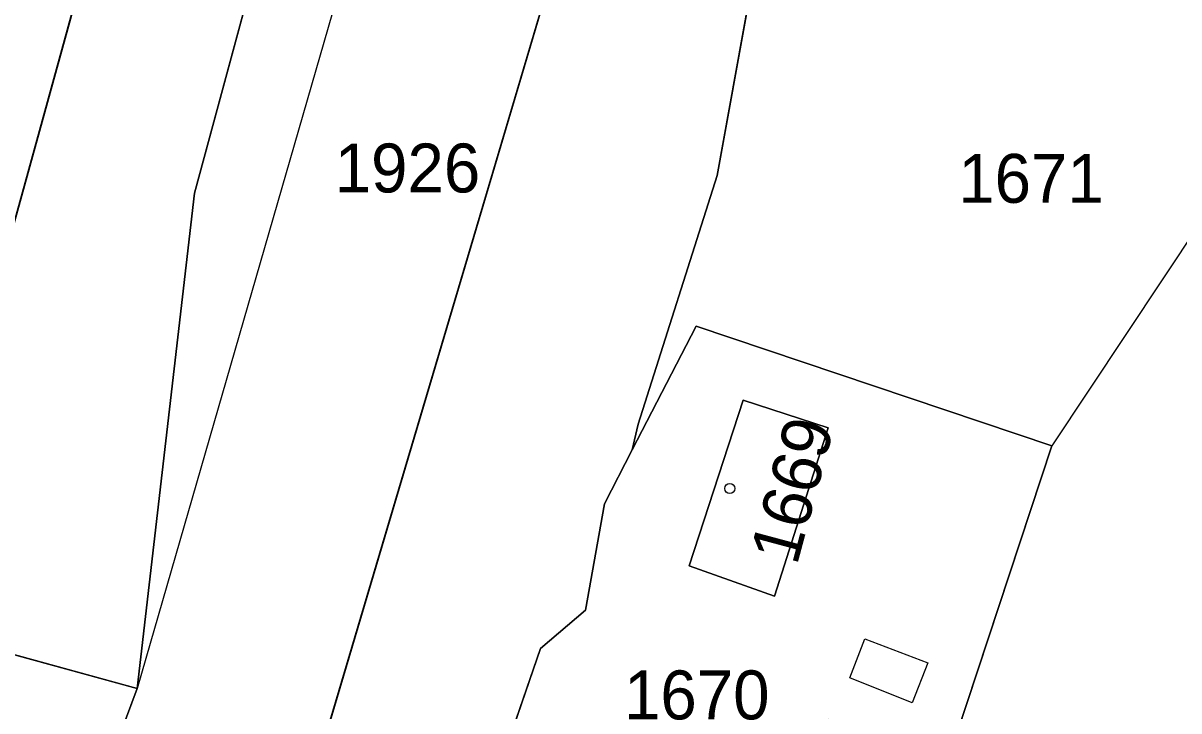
# Model space of a CAD drawing. Extents: x -689422 to -685210, y -987725 to -982160.
# Drawn here: x -686844.32 to -686804.18, y -985152.17 to -985128.27 of the extents above; entities that cross this region are included whole.
import ezdxf

# ---------------------------------------------------------------- set-up
doc = ezdxf.new("R2010")
doc.units = 0
for name, color, linetype in [('KN_Budovy', 7, 'Continuous'), ('KN_Hranice_parcel', 7, 'Continuous'), ('KN_Hranice_parcel_vnitrni_kresba', 7, 'Continuous'), ('KN_Parcelni cisla', 7, 'Continuous'), ('KN_Polygon parcely', 7, 'Continuous'), ('KN_POZEMKY_OSTATNI PLOCHA', 7, 'Continuous'), ('KN_POZEMKY_VODNI_PLOCHA', 7, 'Continuous'), ('KN_POZEMKY_ZASTAVENA PLOCHA', 7, 'Continuous'), ('KN_VYUZITI_07_vodni plocha_tok prirozeny', 7, 'Continuous'), ('KN_VYUZITI_17_ostatni plocha_ostatni komunikace', 7, 'Continuous'), ('KN_VYUZITI_23_ostatni plocha_manipulacni plocha', 7, 'Continuous'), ('KN_VYUZITI_26_ostatni plocha_jina plocha', 7, 'Continuous'), ('KN_Věcná břemena k části', 7, 'Continuous'), ('KN_Značky budov', 7, 'Continuous')]:
    doc.layers.add(name, color=color, linetype=linetype)

msp = doc.modelspace()

# ---------------------------------------------------------------- linework, layer by layer
at = {"layer": 'KN_Budovy'}
msp.add_lwpolyline([(-686821.19, -985147.13), (-686818.22, -985148.18), (-686816.36, -985142.33), (-686819.31, -985141.37)], close=True, dxfattribs=at)
at = {"layer": 'KN_Hranice_parcel'}
msp.add_line((-686840.36, -985151.39), (-686844.29, -985161.97), dxfattribs=at)
for points in [[(-686805.9, -985068.45), (-686810.58, -985067.08), (-686824.69, -985062.95), (-686848.49, -985149.15), (-686840.36, -985151.39)], [(-686823.16, -985143.09), (-686822.96, -985142.2), (-686820.21, -985133.56), (-686816.91, -985115.31), (-686795.93, -985070.41)], [(-686833.74, -985163.5), (-686835.19, -985157.68), (-686823.01, -985116.62), (-686804.33, -985076.14)], [(-686829.59, -985114.07), (-686836.39, -985126.85), (-686838.37, -985134.17), (-686840.36, -985151.39)], [(-686812.26, -985154.09), (-686808.59, -985142.95), (-686820.94, -985138.8), (-686823.16, -985143.09)], [(-686821.19, -985147.13), (-686818.22, -985148.18), (-686816.36, -985142.33), (-686819.31, -985141.37), (-686821.19, -985147.13)], [(-686822.99, -985171.35), (-686825.59, -985169.33), (-686827.72, -985162.16), (-686828.15, -985156.99), (-686827.91, -985154.54), (-686826.35, -985150), (-686824.79, -985148.67), (-686824.13, -985144.97), (-686823.16, -985143.09)]]:
    msp.add_lwpolyline(points, dxfattribs=at)
at = {"layer": 'KN_Hranice_parcel_vnitrni_kresba'}
for p, q in [((-686829.59, -985114.07), (-686840.36, -985151.39)), ((-686815.61, -985151.02), (-686815.08, -985149.66)), ((-686815.08, -985149.66), (-686812.9, -985150.49)), ((-686812.9, -985150.49), (-686813.44, -985151.88)), ((-686813.44, -985151.88), (-686815.61, -985151.02))]:
    msp.add_line(p, q, dxfattribs=at)
at = {"layer": 'KN_Polygon parcely'}
for points in [[(-686800.41, -985053.96), (-686810.65, -985047.43), (-686827.19, -985057.19), (-686849.84, -985138.85), (-686853.36, -985151.54), (-686853.97, -985152.22), (-686849.38, -985152.36), (-686851.52, -985158.18), (-686856.98, -985164.02), (-686874.22, -985174.25), (-686853.46, -985165.94), (-686852.93, -985165.95), (-686844.29, -985161.97), (-686840.36, -985151.39), (-686848.49, -985149.15), (-686824.69, -985062.95), (-686810.58, -985067.08), (-686805.9, -985068.45)], [(-686808.14, -985074.38), (-686805.9, -985068.45), (-686810.58, -985067.08), (-686824.69, -985062.95), (-686848.49, -985149.15), (-686840.36, -985151.39), (-686838.37, -985134.17), (-686836.39, -985126.85), (-686829.59, -985114.07), (-686823.44, -985102.68), (-686819.73, -985095.83), (-686817.04, -985090.86)], [(-686842.49, -985166.12), (-686840.81, -985166.15), (-686838.78, -985172.85), (-686833.74, -985163.5), (-686835.19, -985157.68), (-686823.01, -985116.62), (-686804.33, -985076.14), (-686808.14, -985074.38), (-686817.04, -985090.86), (-686819.73, -985095.83), (-686823.44, -985102.68), (-686829.59, -985114.07), (-686836.39, -985126.85), (-686838.37, -985134.17), (-686840.36, -985151.39), (-686844.29, -985161.97), (-686842.58, -985165.86)], [(-686820.94, -985138.8), (-686823.16, -985143.09), (-686824.13, -985144.97), (-686824.79, -985148.67), (-686826.35, -985150), (-686827.91, -985154.54), (-686828.15, -985156.99), (-686827.72, -985162.16), (-686825.59, -985169.33), (-686822.99, -985171.35), (-686821.93, -985172.17), (-686822.15, -985169.01), (-686817.07, -985168.69), (-686815.62, -985164.28), (-686823.97, -985161.36), (-686824.63, -985160.21), (-686826.08, -985159.76), (-686825.42, -985157.82), (-686824.26, -985158.22), (-686822.85, -985153.78), (-686817.38, -985155.51), (-686816.37, -985152.45), (-686812.26, -985154.09), (-686808.59, -985142.95)], [(-686821.19, -985147.13), (-686818.22, -985148.18), (-686816.36, -985142.33), (-686819.31, -985141.37)], [(-686821.19, -985147.13), (-686819.31, -985141.37), (-686816.36, -985142.33), (-686818.22, -985148.18)]]:
    msp.add_lwpolyline(points, close=True, dxfattribs=at)
for points in [[(-686793.87, -985048.71), (-686801.85, -985069.64), (-686804.33, -985076.14), (-686823.01, -985116.62), (-686835.19, -985157.68), (-686833.74, -985163.5), (-686830.2, -985177.74), (-686828.29, -985179.43), (-686827.69, -985180.29), (-686827.25, -985181.73), (-686826.59, -985183.89), (-686826.41, -985185.93), (-686826.74, -985188)], [(-686822.31, -985191.43), (-686821.4, -985183.4), (-686821.5, -985179.99), (-686821.57, -985177.72), (-686822.99, -985171.35), (-686825.59, -985169.33), (-686827.72, -985162.16), (-686828.15, -985156.99), (-686827.91, -985154.54), (-686826.35, -985150), (-686824.79, -985148.67), (-686824.13, -985144.97), (-686823.16, -985143.09), (-686822.96, -985142.2), (-686820.21, -985133.56), (-686816.91, -985115.31), (-686795.93, -985070.41), (-686792.1, -985062.47)], [(-686816.91, -985115.31), (-686820.21, -985133.56), (-686822.96, -985142.2), (-686823.16, -985143.09), (-686820.94, -985138.8), (-686808.59, -985142.95), (-686812.26, -985154.09), (-686815.62, -985164.28), (-686817.07, -985168.69), (-686816.82, -985171.81), (-686821.93, -985172.17), (-686822.99, -985171.35), (-686821.57, -985177.72), (-686821.5, -985179.99), (-686821.4, -985183.4), (-686822.31, -985191.43)]]:
    msp.add_lwpolyline(points, dxfattribs=at)
at = {"layer": 'KN_POZEMKY_OSTATNI PLOCHA'}
for p, q in [((-686848.49, -985149.15), (-686824.69, -985062.95)), ((-686824.69, -985062.95), (-686848.49, -985149.15)), ((-686820.21, -985133.56), (-686816.91, -985115.31)), ((-686823.01, -985116.62), (-686835.19, -985157.68)), ((-686836.39, -985126.85), (-686838.37, -985134.17)), ((-686838.37, -985134.17), (-686836.39, -985126.85)), ((-686822.96, -985142.2), (-686820.21, -985133.56)), ((-686838.37, -985134.17), (-686840.36, -985151.39)), ((-686840.36, -985151.39), (-686838.37, -985134.17)), ((-686820.94, -985138.8), (-686823.16, -985143.09)), ((-686823.16, -985143.09), (-686820.94, -985138.8)), ((-686808.59, -985142.95), (-686820.94, -985138.8)), ((-686820.94, -985138.8), (-686808.59, -985142.95)), ((-686819.31, -985141.37), (-686821.19, -985147.13)), ((-686816.36, -985142.33), (-686819.31, -985141.37)), ((-686823.16, -985143.09), (-686822.96, -985142.2)), ((-686818.22, -985148.18), (-686816.36, -985142.33)), ((-686824.13, -985144.97), (-686823.16, -985143.09)), ((-686812.26, -985154.09), (-686808.59, -985142.95)), ((-686808.59, -985142.95), (-686812.26, -985154.09)), ((-686824.79, -985148.67), (-686824.13, -985144.97)), ((-686821.19, -985147.13), (-686818.22, -985148.18)), ((-686826.35, -985150), (-686824.79, -985148.67)), ((-686840.36, -985151.39), (-686848.49, -985149.15)), ((-686848.49, -985149.15), (-686840.36, -985151.39)), ((-686827.91, -985154.54), (-686826.35, -985150)), ((-686840.36, -985151.39), (-686844.29, -985161.97)), ((-686844.29, -985161.97), (-686840.36, -985151.39))]:
    msp.add_line(p, q, dxfattribs=at)
at = {"layer": 'KN_POZEMKY_VODNI_PLOCHA'}
for p, q in [((-686816.91, -985115.31), (-686820.21, -985133.56)), ((-686835.19, -985157.68), (-686823.01, -985116.62)), ((-686820.21, -985133.56), (-686822.96, -985142.2)), ((-686822.96, -985142.2), (-686823.16, -985143.09)), ((-686823.16, -985143.09), (-686824.13, -985144.97)), ((-686824.13, -985144.97), (-686824.79, -985148.67)), ((-686824.79, -985148.67), (-686826.35, -985150)), ((-686826.35, -985150), (-686827.91, -985154.54))]:
    msp.add_line(p, q, dxfattribs=at)
at = {"layer": 'KN_POZEMKY_ZASTAVENA PLOCHA'}
for p, q in [((-686821.19, -985147.13), (-686819.31, -985141.37)), ((-686819.31, -985141.37), (-686816.36, -985142.33)), ((-686816.36, -985142.33), (-686818.22, -985148.18)), ((-686818.22, -985148.18), (-686821.19, -985147.13))]:
    msp.add_line(p, q, dxfattribs=at)
at = {"layer": 'KN_VYUZITI_07_vodni plocha_tok prirozeny'}
for p, q in [((-686816.91, -985115.31), (-686820.21, -985133.56)), ((-686835.19, -985157.68), (-686823.01, -985116.62)), ((-686820.21, -985133.56), (-686822.96, -985142.2)), ((-686822.96, -985142.2), (-686823.16, -985143.09)), ((-686823.16, -985143.09), (-686824.13, -985144.97)), ((-686824.13, -985144.97), (-686824.79, -985148.67)), ((-686824.79, -985148.67), (-686826.35, -985150)), ((-686826.35, -985150), (-686827.91, -985154.54))]:
    msp.add_line(p, q, dxfattribs=at)
at = {"layer": 'KN_VYUZITI_17_ostatni plocha_ostatni komunikace'}
for p, q in [((-686823.01, -985116.62), (-686835.19, -985157.68)), ((-686838.37, -985134.17), (-686836.39, -985126.85)), ((-686840.36, -985151.39), (-686838.37, -985134.17)), ((-686844.29, -985161.97), (-686840.36, -985151.39))]:
    msp.add_line(p, q, dxfattribs=at)
at = {"layer": 'KN_VYUZITI_23_ostatni plocha_manipulacni plocha'}
for p, q in [((-686848.49, -985149.15), (-686824.69, -985062.95)), ((-686824.69, -985062.95), (-686848.49, -985149.15)), ((-686836.39, -985126.85), (-686838.37, -985134.17)), ((-686838.37, -985134.17), (-686840.36, -985151.39)), ((-686823.16, -985143.09), (-686820.94, -985138.8)), ((-686820.94, -985138.8), (-686808.59, -985142.95)), ((-686819.31, -985141.37), (-686821.19, -985147.13)), ((-686816.36, -985142.33), (-686819.31, -985141.37)), ((-686818.22, -985148.18), (-686816.36, -985142.33)), ((-686824.13, -985144.97), (-686823.16, -985143.09)), ((-686808.59, -985142.95), (-686812.26, -985154.09)), ((-686824.79, -985148.67), (-686824.13, -985144.97)), ((-686821.19, -985147.13), (-686818.22, -985148.18)), ((-686826.35, -985150), (-686824.79, -985148.67)), ((-686840.36, -985151.39), (-686848.49, -985149.15)), ((-686848.49, -985149.15), (-686840.36, -985151.39)), ((-686827.91, -985154.54), (-686826.35, -985150)), ((-686840.36, -985151.39), (-686844.29, -985161.97))]:
    msp.add_line(p, q, dxfattribs=at)
at = {"layer": 'KN_VYUZITI_26_ostatni plocha_jina plocha'}
for p, q in [((-686820.21, -985133.56), (-686816.91, -985115.31)), ((-686822.96, -985142.2), (-686820.21, -985133.56)), ((-686820.94, -985138.8), (-686823.16, -985143.09)), ((-686808.59, -985142.95), (-686820.94, -985138.8)), ((-686823.16, -985143.09), (-686822.96, -985142.2)), ((-686812.26, -985154.09), (-686808.59, -985142.95))]:
    msp.add_line(p, q, dxfattribs=at)
at = {"layer": 'KN_Věcná břemena k části'}
msp.add_lwpolyline([(-686771.41, -985052.98), (-686785.85, -985087.19), (-686787.84, -985091.72), (-686797.84, -985115.16), (-686793.77, -985116.89), (-686798.33, -985127.51), (-686808.59, -985142.95), (-686812.26, -985154.09), (-686815.62, -985164.28), (-686817.07, -985168.69), (-686816.82, -985171.81), (-686821.93, -985172.17), (-686822.99, -985171.35), (-686821.57, -985177.72), (-686821.5, -985179.99), (-686821.4, -985183.4), (-686822.31, -985191.43)], dxfattribs=at)
at = {"layer": 'KN_Značky budov'}
msp.add_circle((-686819.777, -985144.439), 0.175, dxfattribs=at)

# ---------------------------------------------------------------- texts
at = {"layer": 'KN_Parcelni cisla'}
for s, p in [('1926', (-686833.5, -985134.15)), ('1671', (-686811.84, -985134.51)), ('1670', (-686823.45, -985152.46))]:
    msp.add_text(s, height=1.7, dxfattribs=at).set_placement(p)
msp.add_text('1669', height=1.7, rotation=75, dxfattribs=at).set_placement((-686817.448, -985147.149))

doc.saveas('drawing.dxf')
